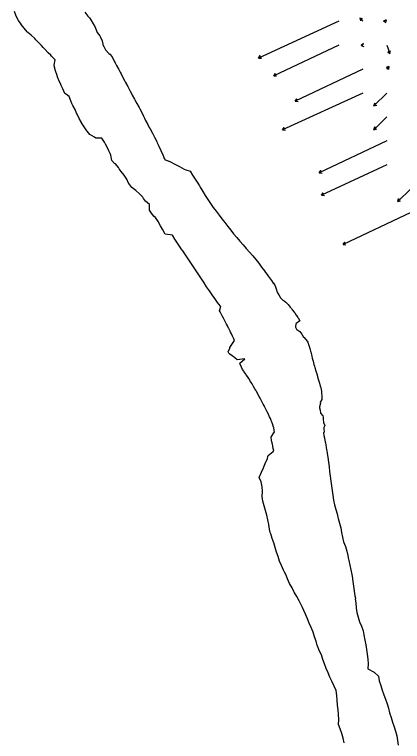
# Model space of a CAD drawing. Extents: x 954385 to 988206, y 1868364 to 1924553.
# Drawn here: x 956529 to 957340, y 1918863 to 1920383 of the extents above; entities that cross this region are included whole.
import ezdxf

# ---------------------------------------------------------------- set-up
doc = ezdxf.new("R2010")
doc.units = 0
for name, color, linetype in [('24', 7, 'Continuous'), ('26', 7, 'Continuous'), ('Default', 7, 'Continuous')]:
    doc.layers.add(name, color=color, linetype=linetype)

msp = doc.modelspace()

# ---------------------------------------------------------------- linework, layer by layer
at = {"layer": '24'}
for points in [[(957218.1, 1918860.4), (957215.6, 1918870.1), (957213, 1918879.7), (957209.6, 1918889.2), (957206.4, 1918898.8), (957206.7, 1918909.1), (957206, 1918919.2), (957205.3, 1918929.3), (957204.4, 1918939.3), (957203.3, 1918949.3), (957202.4, 1918959.4), (957201.4, 1918969.4), (957196.9, 1918978.6), (957192.6, 1918987.9), (957188.3, 1918997.2), (957184.3, 1919006.6), (957180.5, 1919015.9), (957176.9, 1919025.4), (957173.4, 1919034.8), (957170.5, 1919044.4), (957165.4, 1919053.5), (957161.9, 1919063), (957161.6, 1919064), (957159.2, 1919072.7), (957156.1, 1919082.2), (957153, 1919091.8), (957148.9, 1919101.1), (957144.9, 1919110.4), (957141.1, 1919119.8), (957137, 1919129.2), (957133.6, 1919136.7), (957133.6, 1919136.7), (957134, 1919136.8), (957130.6, 1919143.1), (957128.5, 1919147.7), (957123.8, 1919156.9), (957118.9, 1919166.1), (957113.6, 1919175.2), (957112.8, 1919176.9), (957109.3, 1919184.4), (957103.9, 1919193.5), (957099.6, 1919202.8), (957095.7, 1919212.1), (957093.2, 1919217.3), (957091.1, 1919221.3), (957087.2, 1919230.7), (957083.1, 1919240.1), (957080.3, 1919249.7), (957076.4, 1919259), (957073.5, 1919268.6), (957071, 1919278.3), (957067.2, 1919287.7), (957064.4, 1919297.3), (957063.5, 1919300.3), (957062.1, 1919307.1), (957060.7, 1919317), (957058.7, 1919326.8), (957056.3, 1919336.5), (957053.3, 1919346.1), (957050.5, 1919355.7), (957047.8, 1919365.4), (957046.2, 1919375.2), (957047.3, 1919385.7), (957046.3, 1919395.8), (957044.6, 1919405.6), (957040.2, 1919414.9), (957044.9, 1919426.2), (957049, 1919435.3), (957050, 1919437.6), (957051.6, 1919441.1), (957054.3, 1919447.7), (957054.6, 1919448.3), (957057.5, 1919454.4), (957058.2, 1919458.6), (957058.9, 1919460.7), (957069.4, 1919469.4), (957070.6, 1919471.2), (957069.8, 1919475.6), (957068.9, 1919480.5), (957068.7, 1919481.4), (957067.4, 1919487.2), (957066.9, 1919489.7), (957066.4, 1919493.1), (957065.2, 1919498.9), (957065.2, 1919499), (957069.6, 1919506.4), (957072.1, 1919510.8), (957071.9, 1919513.3), (957070.8, 1919519.2), (957070.5, 1919520.2), (957069.1, 1919525), (957067.7, 1919529.3), (957067.1, 1919530.7), (957064.6, 1919536.2), (957063.7, 1919538.1), (957062.1, 1919541.7), (957060.6, 1919545.1), (957060.6, 1919545.1), (957059.8, 1919546.8), (957059.7, 1919547.2), (957057, 1919552.6), (957055.6, 1919555.3), (957054.2, 1919557.9), (957051.4, 1919563.3), (957051.1, 1919563.8), (957048.6, 1919568.6), (957046.7, 1919572.3), (957045.9, 1919574), (957043.1, 1919579.3), (957042.4, 1919580.7), (957040.3, 1919584.6), (957037.8, 1919589.1), (957037.4, 1919589.9), (957034.5, 1919595.1), (957033.2, 1919597.4), (957031.5, 1919600.3), (957028.5, 1919605.5), (957028.4, 1919605.6), (957025.4, 1919610.7), (957023.6, 1919613.7), (957022.3, 1919615.8), (957019.3, 1919620.9), (957018.8, 1919621.8), (957016, 1919625.9), (957013.4, 1919629.7), (957012.5, 1919630.9), (957009.1, 1919635.8), (957007.9, 1919637.5), (957005.7, 1919640.7), (957003.4, 1919645.7), (957003.2, 1919646.1), (957000.8, 1919651.5), (956999.6, 1919654.2), (957010.4, 1919662.8), (956994.2, 1919661.3), (956993.7, 1919661.7), (956990.3, 1919664.7), (956989.3, 1919665.5), (956986.1, 1919668), (956985.8, 1919668.1), (956984.1, 1919669.4), (956978.9, 1919673.2), (956977.5, 1919674.2), (956976.9, 1919674.7), (956976.9, 1919674.7), (956975.2, 1919677.9), (956979.1, 1919685.6), (956979.1, 1919686.6), (956985.8, 1919697.1), (956988.7, 1919701.6), (956987.2, 1919704.7), (956984.7, 1919710.2), (956984.7, 1919710.2), (956982.1, 1919715.6), (956980.5, 1919718.8), (956979.5, 1919721), (956976.8, 1919726.4), (956976.4, 1919727.3), (956974.2, 1919731.8), (956972.1, 1919735.9), (956971.5, 1919737.2), (956968.7, 1919742.5), (956967.7, 1919744.3), (956965.9, 1919747.8), (956963.2, 1919752.8), (956963, 1919753.1), (956960.1, 1919758.4), (956958.7, 1919761.1), (956957.2, 1919763.7), (956959.8, 1919772.7), (956959.4, 1919773.1), (956956, 1919777.4), (956953.5, 1919780.9), (956947.7, 1919789), (956941.9, 1919797.2), (956936.1, 1919805.3), (956930.4, 1919813.5), (956925, 1919821.9), (956919.5, 1919830.3), (956914, 1919838.7), (956908.5, 1919847), (956903, 1919855.4), (956897.5, 1919863.7), (956891.9, 1919872), (956886.3, 1919880.3), (956880.7, 1919888.6), (956877.5, 1919893.3), (956875.2, 1919896.9), (956869.6, 1919905.2), (956864, 1919913.5), (956858.8, 1919922), (956843.8, 1919923.9), (956838.8, 1919932.7), (956833.9, 1919941.5), (956828.9, 1919950.1), (956823.6, 1919958.6), (956820.9, 1919960.7), (956816.6, 1919965.9), (956811, 1919974.2), (956810.7, 1919986.1), (956802.3, 1919992.5), (956798.6, 1919998.4), (956796.9, 1920000.9), (956789.9, 1920008.2), (956782.2, 1920015.1), (956773.9, 1920021.5), (956767.7, 1920029.5), (956767.5, 1920030.2), (956767.4, 1920030.2), (956763.6, 1920038.8), (956757.7, 1920046.9), (956751.7, 1920054.8), (956751.7, 1920054.8), (956747.7, 1920060.6), (956745.9, 1920063.1), (956739.6, 1920070.9), (956737.7, 1920071.7), (956732.3, 1920078.1), (956730.1, 1920088.8), (956728.7, 1920092.1), (956726, 1920098.1), (956721.8, 1920107.4), (956719.1, 1920111.9), (956716.6, 1920116), (956711.3, 1920124.5), (956698.7, 1920124.7), (956695.8, 1920126.3), (956686.4, 1920132.1), (956680.4, 1920138.8), (956679.9, 1920139.8), (956674.3, 1920148.2), (956668.9, 1920156.7), (956668.6, 1920157.3), (956663.9, 1920165.4), (956659.4, 1920174.5), (956658.3, 1920176.7), (956655.6, 1920184.1), (956650.5, 1920192.7), (956648.9, 1920196.8), (956646.8, 1920202.3), (956643.1, 1920211.9), (956637.6, 1920215.6), (956634.2, 1920218.1), (956630.1, 1920227.5), (956626.4, 1920234.4), (956625.5, 1920236.4), (956621.5, 1920245.9), (956620.3, 1920248.6), (956617.9, 1920255), (956617.7, 1920255.4), (956614.3, 1920265.1), (956611.7, 1920275.4), (956611.6, 1920277), (956613.4, 1920288.4), (956606.3, 1920295.8), (956604.4, 1920298.3), (956599.1, 1920303.1), (956591.8, 1920310.4), (956588.5, 1920314.1), (956585.4, 1920318.2), (956578, 1920325.4), (956573.1, 1920330.2), (956571, 1920332.8), (956563.4, 1920339.9), (956556.3, 1920345.5), (956555.1, 1920346.5), (956549, 1920354.6), (956542.4, 1920362.3), (956542.3, 1920362.6), (956536.8, 1920370.6), (956532.5, 1920379.8), (956531.7, 1920381.7), (956531.6, 1920381.8), (956528.8, 1920389.4)], [(956675.7, 1920387.6), (956682.1, 1920379.8), (956685.2, 1920375.8), (956688, 1920371.8), (956693.5, 1920363.5), (956697, 1920357.7), (956698.3, 1920354.8), (956701.7, 1920345.2), (956707.1, 1920338.4), (956707.8, 1920337.3), (956711.8, 1920328), (956714.4, 1920317.8), (956714.5, 1920317.4), (956717.7, 1920311.7), (956719, 1920309), (956726.2, 1920301.8), (956727.8, 1920300.2), (956732.8, 1920294.2), (956737.2, 1920285.2), (956739.2, 1920281.8), (956742.3, 1920276.7), (956747.2, 1920268), (956749.8, 1920262.8), (956751.6, 1920259), (956756.2, 1920250.1), (956759.7, 1920243.4), (956760.9, 1920241.2), (956765.6, 1920232.4), (956770, 1920224.2), (956770.3, 1920223.6), (956774.9, 1920214.7), (956779.7, 1920205.9), (956780.2, 1920204.9), (956784.5, 1920197.2), (956789.3, 1920188.4), (956790.7, 1920185.9), (956793.9, 1920179.5), (956798.4, 1920170.6), (956800.6, 1920166.4), (956802.9, 1920161.6), (956807.6, 1920152.8), (956810.6, 1920147), (956812.2, 1920143.9), (956817, 1920135.1), (956820.9, 1920127.8), (956821.7, 1920126.3), (956826.1, 1920117.2), (956827.3, 1920114.4), (956830.3, 1920108), (956830.4, 1920108), (956834.5, 1920098.8), (956838.6, 1920089.5), (956842.4, 1920080.9), (956843, 1920081.2), (956842.5, 1920080), (956853.7, 1920075.6), (956863.9, 1920070.4), (956874, 1920065.2), (956883.8, 1920059.7), (956886.8, 1920058.1), (956895.8, 1920055.7), (956900.9, 1920047.1), (956906.3, 1920038.7), (956911.8, 1920030.3), (956915.2, 1920024.5), (956917, 1920021.8), (956922.2, 1920013.2), (956927.7, 1920004.9), (956933.2, 1919996.5), (956938.5, 1919988), (956944.2, 1919979.8), (956950.1, 1919971.7), (956956.3, 1919963.8), (956962.2, 1919955.8), (956964.9, 1919952.4), (956968.5, 1919948), (956974.5, 1919940), (956980.8, 1919932.1), (956986.9, 1919924.2), (956993.4, 1919916.5), (957000.1, 1919909), (957006.8, 1919901.4), (957013.4, 1919893.8), (957020.2, 1919886.3), (957026.7, 1919878.6), (957033.3, 1919871), (957039.5, 1919863.2), (957045.4, 1919855.1), (957051.3, 1919847), (957053.8, 1919843.6), (957057.4, 1919838.5), (957057.7, 1919838), (957061.7, 1919832.4), (957063.7, 1919829.8), (957065.9, 1919827.1), (957069.8, 1919821.5), (957070, 1919821), (957073.6, 1919815.8), (957075.2, 1919811.6), (957075.8, 1919809.2), (957077.8, 1919802.4), (957078.6, 1919801), (957081.3, 1919796.6), (957084.2, 1919791.8), (957084.8, 1919790.8), (957090, 1919786), (957092.3, 1919784.1), (957095.7, 1919781.4), (957100.6, 1919776.4), (957100.7, 1919776.4), (957105.1, 1919771.1), (957107.7, 1919768), (957109.6, 1919765.7), (957113.9, 1919760.2), (957114.5, 1919759.4), (957117.8, 1919754.6), (957120.2, 1919751), (957120.2, 1919751), (957120.6, 1919750.3), (957121.6, 1919748.8), (957125.2, 1919742.9), (957117.9, 1919736.7), (957116.7, 1919735.7), (957116.1, 1919730.5), (957116.4, 1919729.2), (957118.5, 1919724.9), (957119.1, 1919724.5), (957125.3, 1919720), (957127.6, 1919717.4), (957129.8, 1919714.6), (957133.1, 1919708.7), (957133.4, 1919708.2), (957137.5, 1919703.2), (957140.5, 1919699.7), (957142.1, 1919697.8), (957144.3, 1919691.3), (957144.7, 1919689.7), (957146.2, 1919684.6), (957147.7, 1919679.2), (957148, 1919678), (957149.6, 1919671.3), (957150.3, 1919668.5), (957151.3, 1919664.6), (957153, 1919658), (957153, 1919657.9), (957154.9, 1919651.4), (957156, 1919647.6), (957156.8, 1919644.8), (957158.6, 1919638.2), (957158.9, 1919637.2), (957160.5, 1919631.6), (957162, 1919626.8), (957162.5, 1919625.2), (957164.5, 1919618.7), (957165.1, 1919616.6), (957166.5, 1919612.2), (957168.1, 1919606.2), (957168.2, 1919605.6), (957169.9, 1919599), (957170.3, 1919595.7), (957170.6, 1919592.1), (957171, 1919585.1), (957171, 1919584.6), (957171.1, 1919582.5), (957171.1, 1919582.5), (957171.3, 1919578.1), (957167.5, 1919572.2), (957168.8, 1919570.2), (957166.4, 1919562.4), (957166.7, 1919560.8), (957167.6, 1919555.8), (957168.5, 1919550.3), (957168.8, 1919549.2), (957173.6, 1919543.7), (957173.9, 1919540.9), (957174.1, 1919536.9), (957174.5, 1919530.1), (957174.5, 1919530.1), (957177.4, 1919524), (957175.8, 1919519.6), (957175.2, 1919516.5), (957176.2, 1919509.9), (957174.6, 1919508.4), (957175.8, 1919502.9), (957176.7, 1919498.1), (957177.1, 1919496.4), (957178.3, 1919489.9), (957178.7, 1919487.8), (957179.6, 1919483.4), (957180.6, 1919477.5), (957180.6, 1919476.8), (957181.9, 1919470.4), (957182.4, 1919467.3), (957182.7, 1919465.3), (957184, 1919457.4), (957185.1, 1919447.4), (957186.3, 1919437.4), (957187.6, 1919427.5), (957188.9, 1919417.5), (957190.3, 1919407.6), (957191.6, 1919397.6), (957193, 1919387.7), (957194.6, 1919377.8), (957196, 1919367.9), (957198.1, 1919358.1), (957200.5, 1919348.4), (957203.1, 1919338.7), (957204.7, 1919332), (957205.6, 1919329), (957208.1, 1919319.3), (957210.8, 1919309.7), (957212.7, 1919299.9), (957214.7, 1919290.1), (957216.7, 1919280.3), (957220.9, 1919271), (957223.3, 1919261.3), (957225.7, 1919251.6), (957226.7, 1919247.3), (957228, 1919241.8), (957230.1, 1919232), (957232, 1919222.2), (957233.7, 1919212.4), (957235.1, 1919204.3), (957235.4, 1919202.5), (957236.8, 1919192.5), (957238.2, 1919182.6), (957239.6, 1919172.7), (957240.4, 1919167.7), (957241.4, 1919162.8), (957241.8, 1919161), (957241.1, 1919160.8), (957242.1, 1919152.7), (957243.2, 1919142.8), (957244.6, 1919132.8), (957247.2, 1919123.1), (957249.9, 1919113.5), (957254.2, 1919104.2), (957257.4, 1919094.7), (957259.1, 1919085.8), (957261, 1919075), (957263.2, 1919065.2), (957264.9, 1919055.4), (957266.4, 1919045.5), (957267.2, 1919035.4), (957268, 1919025.3), (957267.8, 1919015), (957280.9, 1919007.7), (957289.9, 1918999.5), (957291.3, 1918989.6), (957295, 1918980.1), (957297.4, 1918970.4), (957300.7, 1918960.9), (957304.3, 1918951.5), (957308, 1918942.1), (957310.6, 1918932.4), (957313.1, 1918922.7), (957316, 1918913.1), (957318.9, 1918903.5), (957322.2, 1918894), (957325.1, 1918884.4), (957328.3, 1918874.9), (957329.8, 1918865), (957331.2, 1918855)]]:
    msp.add_lwpolyline(points, dxfattribs=at)
at = {"layer": '26'}
for points in [[(957257.1, 1920368.9), (957250.8, 1920375.7), (957256.5, 1920374), (957250.8, 1920375.7), (957252.1, 1920369.9)], [(957307.1, 1920368.9), (957300.4, 1920369.2), (957305.7, 1920372), (957300.4, 1920369.2), (957305.4, 1920366)], [(957207.1, 1920368.9), (957039, 1920292.1), (957042.5, 1920297), (957039, 1920292.1), (957045, 1920291.5)], [(957207.1, 1920318.9), (957070.6, 1920255), (957074, 1920259.9), (957070.6, 1920255), (957076.6, 1920254.5)], [(957257.1, 1920318.9), (957253.5, 1920318.3), (957258.1, 1920322.1), (957253.5, 1920318.3), (957259.1, 1920316.2)], [(957307.1, 1920318.9), (957313.7, 1920301.5), (957309, 1920305.3), (957313.7, 1920301.5), (957314.6, 1920307.4)], [(957257.1, 1920268.9), (957115.7, 1920202), (957119.1, 1920206.9), (957115.7, 1920202), (957121.7, 1920201.5)], [(957307.1, 1920268.9), (957311.5, 1920274.2), (957310.5, 1920268.3), (957311.5, 1920274.2), (957305.9, 1920272.2)], [(957257.1, 1920218.9), (957089, 1920142.1), (957092.5, 1920147), (957089, 1920142.1), (957095, 1920141.5)], [(957307.1, 1920218.9), (957280.2, 1920192.2), (957281.8, 1920198), (957280.2, 1920192.2), (957286, 1920193.8)], [(957307.1, 1920168.9), (957280.2, 1920142.2), (957281.8, 1920148), (957280.2, 1920142.2), (957286, 1920143.8)], [(957307.1, 1920118.9), (957165.7, 1920052), (957169.1, 1920056.9), (957165.7, 1920052), (957171.7, 1920051.5)], [(957307.1, 1920068.9), (957170.6, 1920005), (957174, 1920009.9), (957170.6, 1920005), (957176.6, 1920004.5)], [(957357.1, 1920018.9), (957330.2, 1919992.2), (957331.8, 1919998), (957330.2, 1919992.2), (957336, 1919993.8)], [(957357.1, 1919968.9), (957215.7, 1919902), (957219.1, 1919906.9), (957215.7, 1919902), (957221.7, 1919901.5)]]:
    msp.add_lwpolyline(points, dxfattribs=at)
at = {"layer": 'Default'}
msp.add_arc((966995.8, 1926764.9), 11459.2, 211.46069, 214.07507, dxfattribs=at)

doc.saveas('drawing.dxf')
